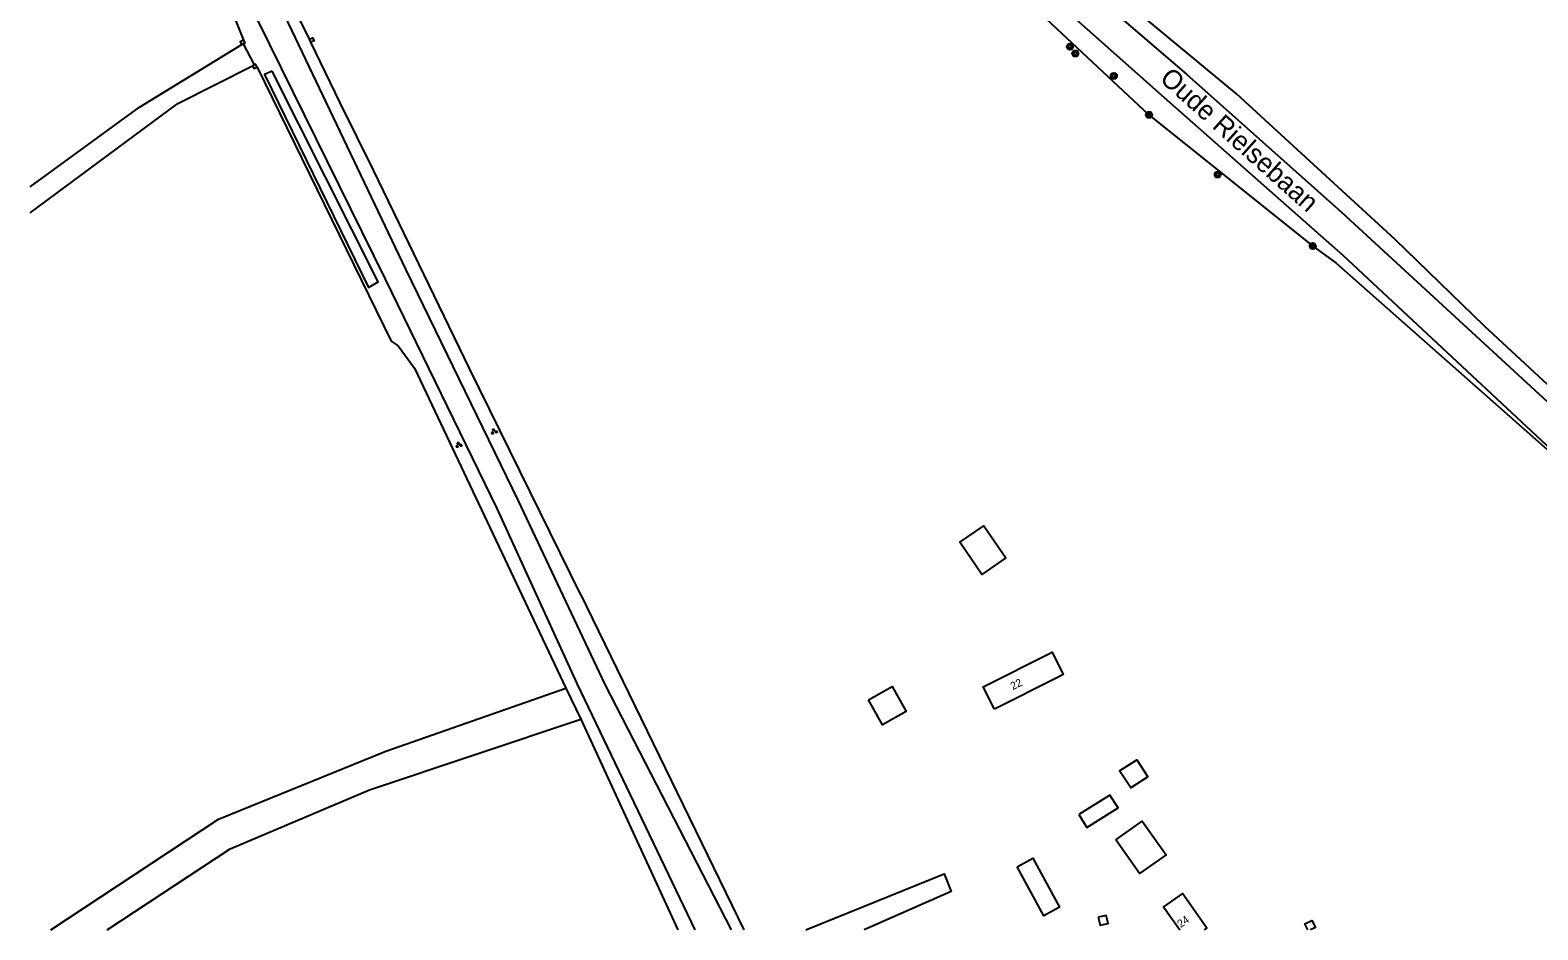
# Model space of a CAD drawing. Extents: x 128999 to 131010, y 395498 to 399007.
# Drawn here: x 129000 to 129194.9, y 395500 to 395616.4 of the extents above; entities that cross this region are included whole.
import ezdxf

# ---------------------------------------------------------------- set-up
doc = ezdxf.new("R2010")
doc.units = 0
for name, color, linetype in [('gg-afsc-draadraster', 7, 'Continuous'), ('gg-afsc-hekwerk', 7, 'Continuous'), ('gg-afsc-muur', 7, 'Continuous'), ('gg-anno-huisnummerreeks BGT', 7, 'Continuous'), ('gg-anno-openbare ruimte label', 7, 'Continuous'), ('gg-bbg-bijgebouw', 7, 'Continuous'), ('gg-bbg-hoofdgebouw', 7, 'Continuous'), ('gg-bbg-luifel en loopbrug', 7, 'Continuous'), ('gg-bbg-overig bouwwerk', 7, 'Continuous'), ('gg-knt-bovenkant onderkant talud', 7, 'Continuous'), ('gg-knt-onverhard', 7, 'Continuous'), ('gg-kntw-greppel-droge sloot', 7, 'Continuous'), ('gt-grn-groengrens', 7, 'Continuous'), ('gt-symb-boom', 7, 'Continuous'), ('gt-symb-groenvak', 7, 'Continuous')]:
    doc.layers.add(name, color=color, linetype=linetype)

# ---------------------------------------------------------------- blocks, each defined once
blk = doc.blocks.new('gt0-BOOM')
at = {"layer": 'gt-symb-boom'}
for radius in [0.4, 0.2]:
    blk.add_circle((0, 0), radius, dxfattribs=at)
blk = doc.blocks.new('gt0-GRVAK')
at = {"layer": 'gt-symb-groenvak'}
for p, q in [((-0.11, 0.19), (-0.23, 0.24)), ((-0.18, 0.15), (0.09, 0.15)), ((-0.09, 0.21), (-0.16, 0.32)), ((-0.05, 0.21), (-0.05, 0.39)), ((0, 0.21), (0.06, 0.32)), ((0.01, 0.19), (0.13, 0.24)), ((0.26, -0.05), (0.2, 0.06)), ((0.31, -0.05), (0.31, 0.13)), ((0.35, -0.05), (0.41, 0.06)), ((-0.24, -0.23), (-0.36, -0.18)), ((-0.32, -0.26), (-0.05, -0.26)), ((-0.23, -0.21), (-0.29, -0.1)), ((-0.18, -0.2), (-0.18, -0.02)), ((-0.14, -0.21), (-0.07, -0.1)), ((-0.12, -0.23), (0, -0.18)), ((0.24, -0.07), (0.12, -0.02)), ((0.17, -0.11), (0.44, -0.11)), ((0.37, -0.07), (0.49, -0.02))]:
    blk.add_line(p, q, dxfattribs=at)

msp = doc.modelspace()

# ---------------------------------------------------------------- linework, layer by layer
at = {"layer": 'gg-afsc-draadraster'}
for p, q in [((129036.11, 395615.18), (129025.94, 395635.96)), ((129021.17, 395631.24), (129027.56, 395615.06)), ((129040.06, 395606.95), (129036.3, 395614.79)), ((129071.19, 395527.27), (129083.72, 395500))]:
    msp.add_line(p, q, dxfattribs=at)
for points in [[(129256.99, 395515.46), (129235.13, 395534.2), (129203.21, 395563.97), (129188.02, 395578.09), (129176.47, 395589.3), (129155.94, 395608.12), (129137.94, 395623.1)], [(129029.34, 395611.59), (129046.65, 395576.15), (129047.59, 395575.55), (129049.67, 395572.65), (129069.26, 395531.25)], [(129071.14, 395543.4), (129056.78, 395572.61), (129044.4, 395598.25)], [(129168.79, 395586.25), (129199.05, 395559.53), (129231.02, 395529.51), (129251.91, 395510.91), (129263.75, 395500)]]:
    msp.add_lwpolyline(points, dxfattribs=at)
at = {"layer": 'gg-afsc-hekwerk'}
for p, q in [((129027.55, 395614.58), (129028.97, 395611.88)), ((129071.14, 395543.4), (129092.27, 395500)), ((129069.26, 395531.25), (129071.19, 395527.27))]:
    msp.add_line(p, q, dxfattribs=at)
at = {"layer": 'gg-afsc-muur'}
for p, q in [((129027.36, 395614.49), (129027.55, 395614.58)), ((129036.3, 395614.79), (129036.11, 395615.18)), ((129028.97, 395611.88), (129028.76, 395611.76))]:
    msp.add_line(p, q, dxfattribs=at)
for points in [[(129027.56, 395615.06), (129027.17, 395614.87), (129027.36, 395614.49)], [(129027.56, 395615.06), (129027.75, 395614.68), (129027.55, 395614.58)], [(129036.11, 395615.18), (129036.51, 395615.38), (129036.7, 395614.98), (129036.3, 395614.79)], [(129028.76, 395611.76), (129028.96, 395611.38), (129029.34, 395611.59)], [(129029.34, 395611.59), (129029.14, 395611.97), (129028.97, 395611.88)]]:
    msp.add_lwpolyline(points, dxfattribs=at)
at = {"layer": 'gg-bbg-bijgebouw'}
for points in [[(129126.13, 395548.1), (129123.01, 395545.97), (129120.18, 395550.13), (129123.3, 395552.26), (129126.13, 395548.1)], [(129138.07, 395501.64), (129138.31, 395500.59), (129139.35, 395500.83), (129139.12, 395501.87), (129138.07, 395501.64)]]:
    msp.add_lwpolyline(points, dxfattribs=at)
at = {"layer": 'gg-bbg-hoofdgebouw'}
for points in [[(129124.65, 395528.54), (129123.2, 395531.42), (129132.12, 395535.9), (129133.56, 395533.04), (129132.98, 395532.74), (129124.65, 395528.54)], [(129151.8, 395500), (129152.12, 395500.22), (129148.95, 395504.7), (129146.51, 395502.97), (129148.61, 395500)]]:
    msp.add_lwpolyline(points, dxfattribs=at)
at = {"layer": 'gg-bbg-luifel en loopbrug'}
for points in [[(129108.39, 395529.73), (129111.43, 395531.46), (129113.24, 395528.26), (129110.2, 395526.53), (129108.39, 395529.73)], [(129135.58, 395514.91), (129136.62, 395513.25), (129140.63, 395515.77), (129139.59, 395517.43), (129135.58, 395514.91)], [(129127.6, 395508.15), (129129.64, 395509.26), (129133.07, 395502.93), (129131.03, 395501.83), (129127.6, 395508.15)]]:
    msp.add_lwpolyline(points, dxfattribs=at)
at = {"layer": 'gg-bbg-overig bouwwerk'}
for points in [[(129144.49, 395519.81), (129142.29, 395518.36), (129140.84, 395520.55), (129143.05, 395522), (129144.49, 395519.81)], [(129140.34, 395511.63), (129143.77, 395514.05), (129146.85, 395509.69), (129143.42, 395507.27), (129140.34, 395511.63)], [(129165.15, 395500), (129164.78, 395500.78), (129165.7, 395501.21), (129166.14, 395500.3), (129165.51, 395500)]]:
    msp.add_lwpolyline(points, dxfattribs=at)
at = {"layer": 'gg-knt-bovenkant onderkant talud'}
msp.add_line((129044.4, 395598.25), (129040.06, 395606.95), dxfattribs=at)
at = {"layer": 'gg-knt-onverhard'}
for points in [[(129000, 395739.97), (129017.34, 395724.73), (129030.24, 395713.19), (129047.37, 395697.8), (129064.02, 395682.34), (129081.97, 395666.22), (129099.27, 395649.94), (129123.64, 395628.08), (129146.6, 395607.66), (129169.7, 395587.28), (129199.22, 395559.73), (129231.57, 395530.15), (129252.63, 395511.74), (129266.59, 395500)], [(129000, 395678.05), (129007.28, 395663.75), (129024.96, 395626.72), (129045.91, 395584.16), (129060.33, 395554.49), (129070.67, 395531.86), (129085.94, 395500)], [(129017.91, 395647.81), (129028.03, 395628.5), (129048.54, 395585.45), (129063.08, 395555.49), (129074.31, 395531.74), (129090.61, 395500)], [(129116.78, 395639.14), (129125.76, 395631.04), (129149.47, 395610.65), (129169.53, 395592.82), (129202.16, 395562.77), (129234.32, 395533.36), (129256.03, 395514.35), (129271.85, 395501.22)], [(129000, 395596.11), (129014.14, 395606.4), (129027.36, 395614.49)], [(129000, 395592.74), (129019.11, 395606.89), (129028.76, 395611.76)], [(129002.67, 395500), (129024.36, 395514.3), (129045.97, 395523.12), (129069.26, 395531.25)], [(129009.97, 395500), (129025.86, 395510.47), (129043.88, 395518.1), (129071.19, 395527.27)], [(129100.28, 395500), (129118.16, 395507.25), (129119.08, 395504.98), (129107.83, 395500)]]:
    msp.add_lwpolyline(points, dxfattribs=at)
at = {"layer": 'gg-kntw-greppel-droge sloot'}
msp.add_lwpolyline([(129031.3, 395611.07), (129030.28, 395610.62), (129043.73, 395583.09), (129045.01, 395583.79), (129031.3, 395611.07)], dxfattribs=at)
at = {"layer": 'gt-grn-groengrens'}
msp.add_lwpolyline([(129096.22, 395647.34), (129099.85, 395645.48), (129120.68, 395627.83), (129144.63, 395605.41), (129165.81, 395588.44), (129168.79, 395586.25)], dxfattribs=at)

# ---------------------------------------------------------------- block references
at = {"layer": 'gt-symb-boom'}
for p in [(129134.41, 395614.22), (129135.1, 395613.34), (129140.09, 395610.45), (129144.63, 395605.41), (129153.53, 395597.69), (129165.81, 395588.44)]:
    msp.add_blockref('gt0-BOOM', p, dxfattribs=at)
at = {"layer": 'gt-symb-groenvak'}
for p in [(129055.4, 395562.73), (129059.96, 395564.46)]:
    msp.add_blockref('gt0-GRVAK', p, dxfattribs=at)

# ---------------------------------------------------------------- texts
at = {"layer": 'gg-anno-huisnummerreeks BGT'}
for s, rotation, p in [('22', 26.7, (129127.03, 395530.99)), ('24', 35.3, (129148.73, 395500.24))]:
    msp.add_text(s, height=1, rotation=rotation, dxfattribs=at).set_placement(p)
at = {"layer": 'gg-anno-openbare ruimte label'}
msp.add_text('Oude Rielsebaan', height=2.5, rotation=318.2, dxfattribs=at).set_placement((129145.89, 395609.88))

doc.saveas('drawing.dxf')
